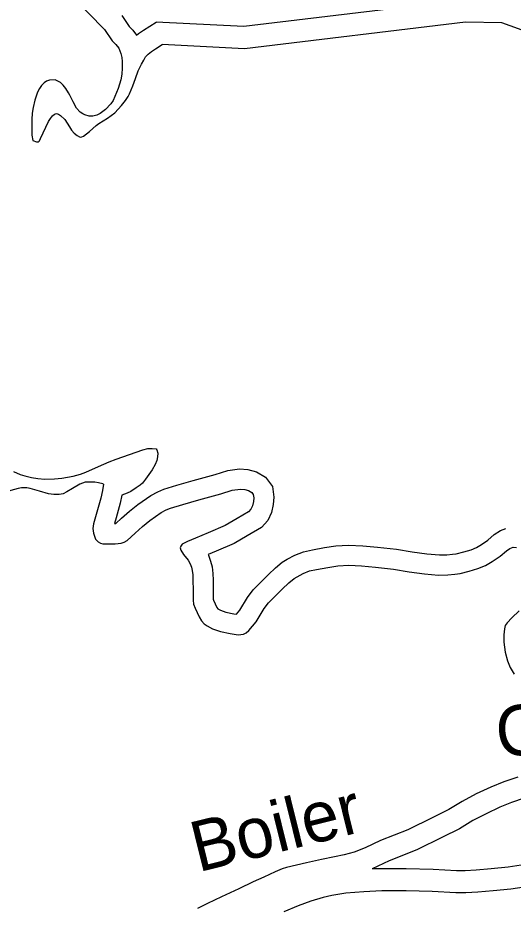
# Model space of a CAD drawing. Extents: x 2104537 to 2336408, y 34176 to 229611.
# Drawn here: x 2143669 to 2145145, y 41128 to 43777 of the extents above; entities that cross this region are included whole.
import ezdxf

# ---------------------------------------------------------------- set-up
doc = ezdxf.new("R2010")
doc.units = 0
for name, color, linetype in [('Exist Hydrographic Buffer Line', 7, 'Continuous'), ('Exist Hydrographic Creek Single Shore', 7, 'Continuous'), ('Old_Level_32', 7, 'Continuous')]:
    doc.layers.add(name, color=color, linetype=linetype)

msp = doc.modelspace()

# ---------------------------------------------------------------- linework, layer by layer
at = {"layer": 'Exist Hydrographic Buffer Line'}
for points in [[(2145666.3, 43631.6), (2145123, 43827.2), (2144999.6, 43829.5), (2144342.6, 43750.5), (2144081.2, 43763.4)], [(2143979.1, 43783.5), (2144001.4, 43750.5), (2144011.8, 43740), (2144022.8, 43724.7)], [(2144022.8, 43724.7), (2144029.3, 43729.9), (2144044.2, 43739.8), (2144081.2, 43763.4)], [(2145177.9, 41452.6), (2145140, 41440), (2145105.4, 41425.7), (2145064.2, 41406.6), (2145025.4, 41385.9), (2144984.8, 41361.8), (2144934.7, 41336.3), (2144858, 41298.6), (2144775.8, 41266.3), (2144725.4, 41241.9)], [(2145631.3, 41411.9), (2145584.1, 41381.2), (2145551.3, 41360.3), (2145533.2, 41350.4), (2145507.6, 41339.8), (2145475.7, 41325.6), (2145447.4, 41313.8), (2145402.9, 41297), (2145375.8, 41289.2), (2145347, 41283.2), (2145290, 41272.1), (2145221.8, 41260.6), (2145168.6, 41252.9), (2145129.7, 41247.3), (2145080, 41242), (2145035.1, 41238.7), (2145002.3, 41236.3), (2144976.7, 41236.8), (2144906.6, 41240.8), (2144826.5, 41242.3), (2144725.4, 41241.9)]]:
    msp.add_lwpolyline(points, dxfattribs=at)
at = {"layer": 'Exist Hydrographic Creek Single Shore'}
for points in [[(2143928, 43741.9), (2143784.9, 43889.1), (2143685, 44064.9), (2143701, 44172.9), (2143775, 44266.6), (2144239.9, 44651.4), (2144247.9, 44749.7), (2144181, 44826.4), (2143972.9, 44791.1), (2143749, 44680.5), (2143548.9, 44615.5), (2143222.8, 44720.2), (2143114.3, 44846.8)], [(2146156.9, 42593.1), (2146257, 42735.6), (2146272, 43076.6), (2146229.9, 43185.6), (2146121, 43309.2), (2145795, 43515.6), (2145110.9, 43761.8), (2145002.9, 43763.9), (2144344.9, 43684.7), (2144098.9, 43696.9)], [(2143928, 43741.9), (2143950.5, 43708.6), (2143961.5, 43697.6), (2143969.8, 43686), (2143976, 43670.4), (2143978.8, 43658.9), (2143980.2, 43646.4), (2143980.1, 43626.7), (2143978.8, 43608.7), (2143976.2, 43592.3), (2143968.5, 43566.2), (2143958.5, 43542.8), (2143953.3, 43530.4), (2143946.6, 43520.1), (2143930.5, 43504), (2143914.9, 43491.8), (2143904.9, 43486.4), (2143892.7, 43484), (2143881.6, 43484.2), (2143868.8, 43487.8), (2143863.3, 43490.5), (2143854.6, 43496.2), (2143844.6, 43507.3), (2143834.5, 43526.2), (2143824.4, 43546), (2143820.6, 43553.7), (2143812.3, 43566), (2143804.3, 43576), (2143796.2, 43583.7), (2143786.5, 43589.4), (2143780.3, 43592.2), (2143764.2, 43591.5), (2143754.3, 43587.7), (2143747.6, 43583), (2143740.3, 43575.5), (2143734.2, 43565.8), (2143728.4, 43555.4), (2143720.4, 43531.6), (2143714.7, 43509.8), (2143712.4, 43492.4), (2143711.4, 43474.4), (2143710.7, 43453.1), (2143710.8, 43426.8), (2143713.6, 43411.1)], [(2143713.6, 43411.1), (2143724.9, 43407.8), (2143731.1, 43407.7), (2143733.8, 43410), (2143736.9, 43417.5), (2143760.5, 43467.9), (2143766.3, 43476.6), (2143772.3, 43484.7), (2143778.6, 43489.5), (2143784.6, 43492), (2143790.5, 43490.3), (2143796.6, 43485.9), (2143808.9, 43474.1), (2143822.9, 43451.9), (2143829.6, 43441.9), (2143837.6, 43433.6), (2143846.6, 43425.8), (2143852.8, 43422.4), (2143857.1, 43421.7), (2143860.4, 43422.3), (2143864.7, 43423.9), (2143883, 43438.3), (2143902.7, 43455.9), (2143910.7, 43462.3), (2143936.6, 43478.2), (2143958.5, 43494.2), (2143978.7, 43516.1), (2143990.4, 43530.7), (2143998.2, 43542), (2144002.3, 43550.8), (2144012.3, 43574.6), (2144020.2, 43596.4), (2144028.2, 43618.6), (2144038.1, 43638.7), (2144044.3, 43651.1), (2144050, 43660.8), (2144058.1, 43668.8), (2144068, 43676.8), (2144080, 43684.8), (2144098.9, 43696.9)], [(2143656.1, 42425.5), (2143676.2, 42416.9), (2143689.9, 42412.7), (2143710.5, 42408), (2143729.2, 42404.4), (2143750.1, 42403.3), (2143779, 42403.4), (2143800.4, 42405.6), (2143834.3, 42411.5), (2143856.1, 42417.7), (2143872.3, 42423.9), (2143910, 42440.2), (2143941.8, 42454.4), (2143961.9, 42462.2), (2144001.9, 42476.2), (2144041.9, 42490.2), (2144057, 42494.2), (2144069.8, 42494.6), (2144081.9, 42492.7), (2144083.9, 42490.4), (2144086, 42480.5), (2144085.8, 42469), (2144083.9, 42458.2), (2144078.8, 42446.8), (2144069.9, 42430.6), (2144050, 42402.4), (2144040.3, 42391.1), (2144034.3, 42384.7), (2144022.3, 42376.7), (2144006.3, 42366.2), (2143994.8, 42361.5), (2143979.6, 42354.8)], [(2143979.6, 42354.8), (2143974.4, 42331.3), (2143961.9, 42287.7), (2143957, 42270.4), (2143961.1, 42270.7), (2143978.5, 42286.6), (2144001.8, 42307.6), (2144026.5, 42327.8), (2144065.3, 42354.4), (2144086, 42365.4), (2144104.7, 42372.9), (2144143.5, 42384.5), (2144191.9, 42398.5), (2144257.7, 42416.9), (2144295.3, 42428.2), (2144330.1, 42433.2), (2144354.8, 42431.5), (2144380.2, 42425.1), (2144407.3, 42408.6), (2144427.7, 42381.2), (2144432.5, 42348.9), (2144430.2, 42327.3), (2144425.6, 42303.9), (2144413.9, 42279.9), (2144395.1, 42258.4), (2144352.3, 42233.8), (2144313.6, 42211.5), (2144260.1, 42188), (2144236.6, 42178.2), (2144237.5, 42176.7), (2144243.7, 42158.6), (2144248.2, 42141.4), (2144250.3, 42121.9), (2144251, 42102.5), (2144251.2, 42073.4), (2144251.2, 42046.2), (2144251.3, 42045.5), (2144252.4, 42042.8), (2144262.7, 42020.6), (2144264.9, 42016.7), (2144272.9, 42012.5), (2144289.4, 42007), (2144312.7, 42002), (2144320.6, 42000.7), (2144330.8, 42012.8), (2144353.5, 42050.2), (2144370, 42073.4), (2144393.4, 42096.4), (2144415.7, 42118.5), (2144437.4, 42138.6), (2144457.1, 42155.5), (2144472.1, 42164.5), (2144494.6, 42176), (2144520.5, 42186.8), (2144547.4, 42192.8), (2144583.5, 42199.1), (2144616.7, 42203.9), (2144654.5, 42206.2), (2144697.3, 42204.3), (2144741.2, 42200), (2144797.1, 42193.9), (2144843.7, 42186.3), (2144887.6, 42180.8), (2144925.3, 42177.1), (2144947.6, 42177.4), (2144964.3, 42179), (2144975.3, 42180.6), (2144998.3, 42186.3), (2145020.2, 42192.8), (2145035.8, 42199.2), (2145050.7, 42208.3), (2145070.1, 42221.2), (2145088.5, 42237.6), (2145107.8, 42249.9), (2145123.5, 42255.8)], [(2143924.7, 42387.5), (2143922.4, 42388.5), (2143910, 42392), (2143898.3, 42393.9), (2143884.2, 42394.2), (2143870, 42393.4), (2143854.2, 42388.2), (2143832.3, 42375.5), (2143815, 42365), (2143804.4, 42359.6), (2143792.2, 42357.2), (2143776.5, 42357.5), (2143760.4, 42359.5), (2143734.3, 42367.5), (2143706.3, 42375.3), (2143696.5, 42377.1), (2143680.4, 42377.4), (2143670.2, 42375.3), (2143648.4, 42369.2), (2143642.1, 42366.7), (2143634, 42368.5), (2143624.2, 42372.9)], [(2143924.7, 42387.5), (2143921.4, 42368.8), (2143916.4, 42345.9), (2143904.4, 42304.2), (2143894.6, 42269.9), (2143893, 42256.2), (2143894.7, 42242), (2143900.6, 42223.9), (2143908.3, 42216.5), (2143916.1, 42212.1), (2143922.9, 42210.3), (2143959, 42210.6), (2143976.8, 42211.9), (2143986.4, 42215), (2143994.7, 42220.4), (2144018.7, 42242.3), (2144040.8, 42262.2), (2144062.4, 42279.8), (2144096.3, 42303.1), (2144111.3, 42311), (2144124.5, 42316.3), (2144160.5, 42327.1), (2144208.3, 42341), (2144274.3, 42359.4), (2144308.3, 42369.6), (2144332.3, 42373), (2144345.4, 42372.1), (2144356.8, 42369.3), (2144366.2, 42363.5), (2144370.7, 42357.5), (2144372.2, 42347.7), (2144371, 42336.2), (2144368.4, 42323.1), (2144363.6, 42313.4), (2144356.6, 42305.3), (2144322.4, 42285.6), (2144286.6, 42265), (2144236.6, 42243), (2144198.9, 42227.3), (2144174.7, 42216.9), (2144158.8, 42209), (2144154.5, 42203.5), (2144152.7, 42198.7), (2144154.9, 42191.1), (2144162.8, 42178.8), (2144176.9, 42161.1), (2144183, 42151.1), (2144186.4, 42141.2), (2144189.1, 42130.7), (2144190.5, 42117.5), (2144191.2, 42101.1), (2144191.3, 42073.2), (2144191.4, 42042.7), (2144192.8, 42030.5), (2144197.5, 42019), (2144209.5, 41993.1), (2144216.4, 41980.9), (2144224.5, 41971.5), (2144233.2, 41965.8), (2144249.5, 41957.3), (2144273.6, 41949.2), (2144301.7, 41943.1), (2144325.6, 41939.4), (2144341.7, 41941.4), (2144349.3, 41945.5), (2144357.6, 41951.9), (2144379.5, 41977.7), (2144403.5, 42017.3), (2144415.7, 42034.4), (2144435.4, 42053.7), (2144457.1, 42075.3), (2144477.2, 42094), (2144492.2, 42106.8), (2144501.2, 42112.2), (2144519.7, 42121.7), (2144538.6, 42129.5), (2144559, 42134.1), (2144592.9, 42140), (2144622.9, 42144.3), (2144655.1, 42146.3), (2144693.1, 42144.6), (2144735, 42140.5), (2144789, 42134.5), (2144835.2, 42127.1), (2144881, 42121.3), (2144922.9, 42117.2), (2144950.8, 42117.6), (2144971.5, 42119.5), (2144987, 42121.9), (2145014, 42128.6), (2145040.1, 42136.3), (2145062.9, 42145.7), (2145082.8, 42157.7), (2145106.8, 42173.7), (2145124.8, 42189.7), (2145134.7, 42196.1), (2145144.7, 42199.9)], [(2145144.7, 42199.9), (2145154.8, 42199.7)], [(2145163.3, 42010.2), (2145141.3, 41989.9), (2145127.5, 41975.4), (2145121.5, 41967.3), (2145119.3, 41957.5), (2145117.3, 41938.9), (2145117.6, 41917.5), (2145121.6, 41887.9), (2145128.6, 41862.2), (2145135.8, 41841.7), (2145147.9, 41821.8)], [(2145159, 41515.4), (2145117.1, 41501.5), (2145079, 41485.8), (2145035, 41465.3), (2144993.2, 41443.2), (2144953.1, 41419.3), (2144905.4, 41395), (2144831.5, 41358.7), (2144749.5, 41326.5), (2144703.8, 41304.4), (2144671.7, 41291.9), (2144641.7, 41283.6), (2144612.4, 41278.3), (2144573.8, 41270.1), (2144529.7, 41260.2), (2144500, 41253.5), (2144469.7, 41245.9), (2144457.1, 41241.9), (2144436, 41233.4), (2144401.9, 41217.7)], [(2144401.9, 41217.7), (2144370.1, 41203.5), (2144328, 41183), (2144276.1, 41159.4), (2144234, 41138.9), (2144204.2, 41124.7)], [(2145178, 41187.9), (2145137.8, 41182.2), (2145085.9, 41176.6), (2145039.9, 41173.2), (2145004.1, 41170.6), (2144974.2, 41171.2), (2144904.1, 41175.2), (2144826, 41176.7), (2144754.1, 41176.4), (2144700.3, 41174.2), (2144646.1, 41170.3), (2144605.2, 41162.9), (2144579.2, 41156.8), (2144542.2, 41146.1), (2144504.2, 41132), (2144462.2, 41113.8)]]:
    msp.add_lwpolyline(points, dxfattribs=at)

# ---------------------------------------------------------------- texts
at = {"layer": 'Old_Level_32'}
for s, rotation, p in [('Creek', 4.5737, (2145098.9, 41574.8)), ('Boiler', 13.9223, (2144206.5, 41231.7))]:
    msp.add_text(s, height=150, rotation=rotation, dxfattribs=at).set_placement(p)

doc.saveas('drawing.dxf')
